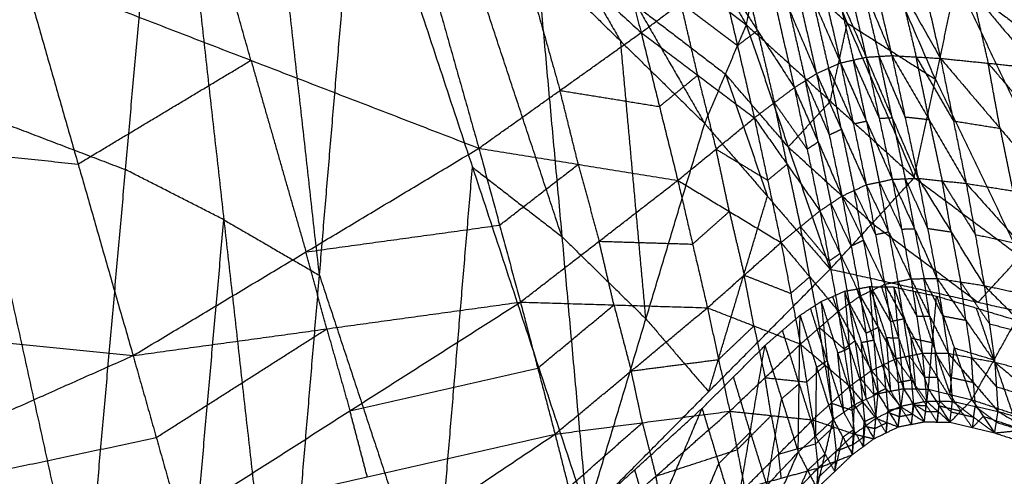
# Model space of a CAD drawing. Header units: millimetres. Extents: x -106 to 110, y -96 to 120.
# Tile 476 of 656: x 31.47 to 34.8, y -89.27 to -87.73. Entities that reach past the tile are written whole.
import ezdxf

# ---------------------------------------------------------------- set-up
doc = ezdxf.new("R2010")
doc.units = ezdxf.units.MM
doc.header["$MEASUREMENT"] = 0
doc.layers.add('Default', color=7, linetype='Continuous', true_color=0x000000)

msp = doc.modelspace()

# ---------------------------------------------------------------- linework, layer by layer
at = {"layer": 'Default'}
for points in [[(30.9108, -86.275, 10.8079), (31.2982, -88.0351, 10.9194), (31.6856, -89.7952, 11.0309)], [(33.2578, -86.6172, 13.5482), (33.4135, -87.1947, 13.614), (33.5692, -87.7722, 13.6797)], [(31.6856, -89.7952, 11.0309), (31.8242, -88.2358, 11.1183), (31.9629, -86.6765, 11.2057)], [(31.9629, -86.6765, 11.2057), (32.1568, -88.4053, 11.2928), (32.3507, -90.134, 11.3798)], [(34.7426, -86.7774, 10.4507), (34.9754, -87.3961, 10.8223), (35.2082, -88.0149, 11.1939)], [(32.4805, -88.5934, 11.4541), (32.3836, -87.7291, 11.4106), (32.2866, -86.8647, 11.3671)], [(33.4205, -86.8828, 10.7241), (33.6729, -87.3142, 11.123), (33.9253, -87.7456, 11.522)], [(32.6783, -86.9551, 13.5789), (32.8491, -87.5592, 13.6199), (33.0199, -88.1634, 13.661)], [(32.6783, -86.9551, 13.5789), (33.1238, -87.3636, 13.6293), (33.5692, -87.7722, 13.6797)], [(32.3507, -90.134, 11.3798), (32.4805, -88.5934, 11.4541), (32.6103, -87.0529, 11.5284)], [(32.6103, -87.0529, 11.5284), (32.9984, -88.2275, 11.7299), (33.3864, -89.402, 11.9315)], [(33.9253, -87.7456, 11.522), (33.9828, -87.4817, 11.1961), (34.0403, -87.2177, 10.8702)], [(34.0403, -87.2177, 10.8702), (34.2671, -87.7401, 11.3424), (34.4939, -88.2624, 11.8145)], [(32.2486, -87.8659, 13.6459), (32.1632, -87.5638, 13.6254), (32.0778, -87.2617, 13.6049)], [(33.3011, -88.4625, 11.9164), (33.107, -87.8752, 11.8156), (32.913, -87.2879, 11.7149)], [(33.3275, -87.2878, 11.2536), (33.5559, -87.6837, 11.7879), (33.7844, -88.0797, 12.3222)], [(33.3275, -87.2878, 11.2536), (33.6264, -87.5167, 11.3878), (33.9253, -87.7456, 11.522)], [(33.1238, -87.3636, 13.6293), (33.2092, -87.6657, 13.6498), (33.2946, -87.9678, 13.6703)], [(34.2183, -87.3769, 13.7208), (34.2746, -87.6161, 13.7168), (34.3309, -87.8553, 13.7129)], [(34.2183, -87.3769, 13.7208), (34.3181, -87.6133, 13.7124), (34.4178, -87.8498, 13.7041)], [(34.3042, -87.3689, 13.7162), (34.361, -87.6093, 13.7101), (34.4178, -87.8498, 13.7041)], [(34.3042, -87.3689, 13.7162), (34.4433, -87.614, 13.6976), (34.5825, -87.8592, 13.6791)], [(34.4703, -87.3696, 13.7032), (34.5264, -87.6144, 13.6911), (34.5825, -87.8592, 13.6791)], [(34.4703, -87.3696, 13.7032), (34.6876, -87.6309, 13.6658), (34.9049, -87.8921, 13.6283)], [(33.2716, -87.4053, 11.5775), (33.3858, -87.6033, 11.8446), (33.5, -87.8013, 12.1118)], [(34.1331, -87.3967, 13.7213), (34.1887, -87.6356, 13.718), (34.2442, -87.8746, 13.7147)], [(34.1331, -87.3967, 13.7213), (34.232, -87.626, 13.7171), (34.3309, -87.8553, 13.7129)], [(34.5653, -87.93, 11.4215), (34.4519, -87.6688, 11.1854), (34.3385, -87.4076, 10.9493)], [(34.7977, -87.3835, 13.6782), (34.8513, -87.6378, 13.6533), (34.9049, -87.8921, 13.6283)], [(34.7977, -87.3835, 13.6782), (35.1855, -87.6433, 13.6189), (35.5732, -87.9032, 13.5595)], [(34.0526, -87.4312, 13.7161), (34.1077, -87.6711, 13.7116), (34.1628, -87.911, 13.707)], [(34.0526, -87.4312, 13.7161), (34.1484, -87.6529, 13.7154), (34.2442, -87.8746, 13.7147)], [(33.9774, -87.4753, 13.7084), (34.0326, -87.7168, 13.7013), (34.0878, -87.9582, 13.6942)], [(33.9774, -87.4753, 13.7084), (34.0701, -87.6932, 13.7077), (34.1628, -87.911, 13.707)], [(34.2671, -87.7401, 11.3424), (34.1249, -87.6109, 11.2692), (33.9828, -87.4817, 11.1961)], [(33.2157, -87.5229, 11.9014), (33.3011, -88.4625, 11.9164), (33.3864, -89.402, 11.9315)], [(33.2157, -87.5229, 11.9014), (33.5, -87.8013, 12.1118), (33.7844, -88.0797, 12.3222)], [(33.963, -87.7649, 13.6949), (33.9354, -87.6442, 13.6984), (33.9078, -87.5235, 13.702)], [(28.9605, -88.5758, 13.6965), (30.2189, -88.0721, 13.6637), (31.4773, -87.5684, 13.6308)], [(31.4773, -87.5684, 13.6308), (31.6635, -88.2167, 13.6339), (31.8496, -88.865, 13.637)], [(31.4773, -87.5684, 13.6308), (32.2486, -87.8659, 13.6459), (33.0199, -88.1634, 13.661)], [(33.5692, -87.7722, 13.6797), (33.7037, -87.6719, 13.6876), (33.8381, -87.5716, 13.6956)], [(33.8381, -87.5716, 13.6956), (33.8952, -87.8161, 13.6828), (33.9523, -88.0605, 13.6701)], [(33.8381, -87.5716, 13.6956), (33.963, -87.7649, 13.6949), (34.0878, -87.9582, 13.6942)], [(34.3181, -87.6133, 13.7124), (34.3462, -87.7329, 13.7104), (34.3744, -87.8525, 13.7085)], [(34.4939, -88.2624, 11.8145), (34.5653, -87.93, 11.4215), (34.6368, -87.5975, 11.0284)], [(34.6368, -87.5975, 11.0284), (34.9225, -87.8062, 11.1112), (35.2082, -88.0149, 11.1939)], [(34.6368, -87.5975, 11.0284), (34.9236, -88.197, 11.4928), (35.2105, -88.7964, 11.9572)], [(34.232, -87.626, 13.7171), (34.2598, -87.7454, 13.7154), (34.2876, -87.8649, 13.7138)], [(34.4433, -87.614, 13.6976), (34.4718, -87.7342, 13.6946), (34.5002, -87.8545, 13.6916)], [(34.6876, -87.6309, 13.6658), (34.7157, -87.7533, 13.6597), (34.7437, -87.8756, 13.6537)], [(33.7037, -87.6719, 13.6876), (33.7994, -87.744, 13.6852), (33.8952, -87.8161, 13.6828)], [(33.7607, -87.9163, 13.6749), (33.7322, -87.7941, 13.6813), (33.7037, -87.6719, 13.6876)], [(34.1484, -87.6529, 13.7154), (34.176, -87.7728, 13.7131), (34.2035, -87.8928, 13.7108)], [(33.5559, -87.6837, 11.7879), (33.7054, -87.7982, 11.855), (33.8548, -87.9127, 11.9221)], [(34.0701, -87.6932, 13.7077), (34.0977, -87.8139, 13.7041), (34.1253, -87.9346, 13.7006)], [(33.7844, -88.0797, 12.3222), (33.8548, -87.9127, 11.9221), (33.9253, -87.7456, 11.522)], [(33.9253, -87.7456, 11.522), (34.0672, -88.1591, 12.1028), (34.209, -88.5725, 12.6837)], [(33.9253, -87.7456, 11.522), (34.2096, -88.004, 11.6683), (34.4939, -88.2624, 11.8145)], [(34.2096, -88.004, 11.6683), (34.2383, -87.872, 11.5053), (34.2671, -87.7401, 11.3424)], [(34.2671, -87.7401, 11.3424), (34.4162, -87.835, 11.3819), (34.5653, -87.93, 11.4215)], [(33.0199, -88.1634, 13.661), (33.2946, -87.9678, 13.6703), (33.5692, -87.7722, 13.6797)], [(33.5692, -87.7722, 13.6797), (33.6312, -88.0222, 13.6559), (33.6933, -88.2722, 13.6321)], [(33.5692, -87.7722, 13.6797), (33.7607, -87.9163, 13.6749), (33.9523, -88.0605, 13.6701)], [(33.8952, -87.8161, 13.6828), (33.9291, -87.7905, 13.6889), (33.963, -87.7649, 13.6949)], [(33.963, -87.7649, 13.6949), (33.9915, -87.8871, 13.6885), (34.02, -88.0093, 13.6821)], [(33.5854, -88.7408, 12.1268), (33.5427, -88.2711, 12.1193), (33.5, -87.8013, 12.1118)], [(31.6635, -88.2167, 13.6339), (31.956, -88.0413, 13.6399), (32.2486, -87.8659, 13.6459)], [(32.2486, -87.8659, 13.6459), (32.3417, -88.19, 13.6474), (32.4348, -88.5142, 13.649)], [(34.1628, -87.911, 13.707), (34.2035, -87.8928, 13.7108), (34.2442, -87.8746, 13.7147)], [(34.2442, -87.8746, 13.7147), (34.2876, -87.8649, 13.7138), (34.3309, -87.8553, 13.7129)], [(34.2442, -87.8746, 13.7147), (34.2877, -88.0809, 13.6833), (34.3312, -88.2872, 13.652)], [(34.2442, -87.8746, 13.7147), (34.3317, -88.0715, 13.6816), (34.4192, -88.2684, 13.6486)], [(34.2876, -87.8649, 13.7138), (34.3313, -87.9634, 13.6973), (34.3751, -88.0618, 13.6807)], [(34.3317, -88.0715, 13.6816), (34.3096, -87.9682, 13.6977), (34.2876, -87.8649, 13.7138)], [(34.3309, -87.8553, 13.7129), (34.3744, -87.8525, 13.7085), (34.4178, -87.8498, 13.7041)], [(34.3309, -87.8553, 13.7129), (34.3751, -88.0618, 13.6807), (34.4192, -88.2684, 13.6486)], [(34.3309, -87.8553, 13.7129), (34.4189, -88.0602, 13.674), (34.5068, -88.2651, 13.6351)], [(34.3744, -87.8525, 13.7085), (34.4183, -87.955, 13.689), (34.4623, -88.0574, 13.6696)], [(34.4189, -88.0602, 13.674), (34.3966, -87.9564, 13.6912), (34.3744, -87.8525, 13.7085)], [(34.4178, -87.8498, 13.7041), (34.4623, -88.0574, 13.6696), (34.5068, -88.2651, 13.6351)], [(34.4178, -87.8498, 13.7041), (34.5002, -87.8545, 13.6916), (34.5825, -87.8592, 13.6791)], [(34.4178, -87.8498, 13.7041), (34.5436, -88.0661, 13.6504), (34.6694, -88.2824, 13.5966)], [(34.5002, -87.8545, 13.6916), (34.5631, -87.9626, 13.6647), (34.626, -88.0708, 13.6379)], [(34.5436, -88.0661, 13.6504), (34.5219, -87.9603, 13.671), (34.5002, -87.8545, 13.6916)], [(34.5825, -87.8592, 13.6791), (34.626, -88.0708, 13.6379), (34.6694, -88.2824, 13.5966)], [(34.5825, -87.8592, 13.6791), (34.7437, -87.8756, 13.6537), (34.9049, -87.8921, 13.6283)], [(34.5825, -87.8592, 13.6791), (34.7839, -88.096, 13.5979), (34.9852, -88.3329, 13.5168)], [(34.7437, -87.8756, 13.6537), (34.8444, -87.9941, 13.6131), (34.9451, -88.1125, 13.5726)], [(34.7839, -88.096, 13.5979), (34.7638, -87.9858, 13.6258), (34.7437, -87.8756, 13.6537)], [(33.8548, -87.9127, 11.9221), (33.9258, -88.1194, 12.2125), (33.9967, -88.3261, 12.503)], [(34.0672, -88.1591, 12.1028), (33.961, -88.0359, 12.0125), (33.8548, -87.9127, 11.9221)], [(34.0878, -87.9582, 13.6942), (34.1253, -87.9346, 13.7006), (34.1628, -87.911, 13.707)], [(34.1628, -87.911, 13.707), (34.206, -88.1182, 13.6743), (34.2491, -88.3253, 13.6416)], [(34.1628, -87.911, 13.707), (34.247, -88.0991, 13.6795), (34.3312, -88.2872, 13.652)], [(34.2035, -87.8928, 13.7108), (34.2456, -87.9868, 13.6971), (34.2877, -88.0809, 13.6833)], [(34.247, -88.0991, 13.6795), (34.2253, -87.996, 13.6952), (34.2035, -87.8928, 13.7108)], [(33.6312, -88.0222, 13.6559), (33.696, -87.9693, 13.6654), (33.7607, -87.9163, 13.6749)], [(33.7607, -87.9163, 13.6749), (33.7917, -88.0413, 13.663), (33.8228, -88.1664, 13.6511)], [(34.1253, -87.9346, 13.7006), (34.1656, -88.0264, 13.6874), (34.206, -88.1182, 13.6743)], [(34.1685, -88.1417, 13.6679), (34.1469, -88.0382, 13.6842), (34.1253, -87.9346, 13.7006)], [(34.5653, -87.93, 11.4215), (34.7088, -88.2297, 11.6537), (34.8522, -88.5294, 11.8859)], [(33.2946, -87.9678, 13.6703), (33.4629, -87.995, 13.6631), (33.6312, -88.0222, 13.6559)], [(33.3566, -88.2178, 13.6466), (33.3256, -88.0928, 13.6584), (33.2946, -87.9678, 13.6703)], [(33.9523, -88.0605, 13.6701), (34.02, -88.0093, 13.6821), (34.0878, -87.9582, 13.6942)], [(34.0878, -87.9582, 13.6942), (34.1311, -88.1666, 13.6588), (34.1744, -88.3751, 13.6235)], [(34.0878, -87.9582, 13.6942), (34.1685, -88.1417, 13.6679), (34.2491, -88.3253, 13.6416)], [(34.02, -88.0093, 13.6821), (34.0756, -88.088, 13.6705), (34.1311, -88.1666, 13.6588)], [(34.0633, -88.2178, 13.6468), (34.0417, -88.1136, 13.6645), (34.02, -88.0093, 13.6821)], [(34.2096, -88.004, 11.6683), (34.1384, -88.0815, 11.8855), (34.0672, -88.1591, 12.1028)], [(31.2982, -88.0351, 10.9194), (31.5612, -88.1355, 11.0189), (31.8242, -88.2358, 11.1183)], [(30.2189, -88.0721, 13.6637), (30.9412, -88.1444, 13.6488), (31.6635, -88.2167, 13.6339)], [(33.3864, -89.402, 11.9315), (33.5854, -88.7408, 12.1268), (33.7844, -88.0797, 12.3222)], [(33.6933, -88.2722, 13.6321), (33.8228, -88.1664, 13.6511), (33.9523, -88.0605, 13.6701)], [(33.7844, -88.0797, 12.3222), (33.9967, -88.3261, 12.503), (34.209, -88.5725, 12.6837)], [(33.9523, -88.0605, 13.6701), (33.9974, -88.2715, 13.6285), (34.0426, -88.4825, 13.5869)], [(33.9523, -88.0605, 13.6701), (34.0633, -88.2178, 13.6468), (34.1744, -88.3751, 13.6235)], [(34.2877, -88.0809, 13.6833), (34.3097, -88.0762, 13.6825), (34.3317, -88.0715, 13.6816)], [(34.3317, -88.0715, 13.6816), (34.3535, -88.1746, 13.666), (34.3752, -88.2778, 13.6503)], [(34.3751, -88.0618, 13.6807), (34.397, -88.061, 13.6773), (34.4189, -88.0602, 13.674)], [(34.4189, -88.0602, 13.674), (34.441, -88.1635, 13.6579), (34.463, -88.2667, 13.6418)], [(34.4623, -88.0574, 13.6696), (34.503, -88.0618, 13.66), (34.5436, -88.0661, 13.6504)], [(34.5436, -88.0661, 13.6504), (34.5659, -88.1699, 13.6331), (34.5881, -88.2738, 13.6159)], [(34.626, -88.0708, 13.6379), (34.7049, -88.0834, 13.6179), (34.7839, -88.096, 13.5979)], [(34.206, -88.1182, 13.6743), (34.2265, -88.1086, 13.6769), (34.247, -88.0991, 13.6795)], [(34.247, -88.0991, 13.6795), (34.2686, -88.2027, 13.6631), (34.2902, -88.3063, 13.6468)], [(34.7839, -88.096, 13.5979), (34.8056, -88.2019, 13.5773), (34.8273, -88.3077, 13.5567)], [(34.1311, -88.1666, 13.6588), (34.1498, -88.1542, 13.6634), (34.1685, -88.1417, 13.6679)], [(34.1685, -88.1417, 13.6679), (34.1901, -88.246, 13.6502), (34.2118, -88.3502, 13.6325)], [(31.8496, -88.865, 13.637), (32.4348, -88.5142, 13.649), (33.0199, -88.1634, 13.661)], [(33.0199, -88.1634, 13.661), (33.0903, -88.4236, 13.6175), (33.1607, -88.6839, 13.5741)], [(33.0199, -88.1634, 13.661), (33.3566, -88.2178, 13.6466), (33.6933, -88.2722, 13.6321)], [(33.8228, -88.1664, 13.6511), (33.9101, -88.2189, 13.6398), (33.9974, -88.2715, 13.6285)], [(33.8679, -88.3773, 13.6095), (33.8453, -88.2719, 13.6303), (33.8228, -88.1664, 13.6511)], [(34.0672, -88.1591, 12.1028), (34.2093, -88.2883, 12.176), (34.3515, -88.4175, 12.2491)], [(32.1568, -88.4053, 11.2928), (31.9905, -88.3205, 11.2055), (31.8242, -88.2358, 11.1183)], [(32.8686, -89.768, 11.6556), (32.9335, -88.9977, 11.6928), (32.9984, -88.2275, 11.7299)], [(32.9984, -88.2275, 11.7299), (33.1497, -88.345, 11.8232), (33.3011, -88.4625, 11.9164)], [(33.0903, -88.4236, 13.6175), (33.2235, -88.3207, 13.6321), (33.3566, -88.2178, 13.6466)], [(33.3566, -88.2178, 13.6466), (33.3918, -88.3479, 13.6248), (33.427, -88.4781, 13.6031)], [(33.9974, -88.2715, 13.6285), (34.0304, -88.2446, 13.6376), (34.0633, -88.2178, 13.6468)], [(34.0633, -88.2178, 13.6468), (34.0859, -88.3233, 13.626), (34.1085, -88.4288, 13.6052)], [(33.1607, -88.6839, 13.5741), (33.427, -88.4781, 13.6031), (33.6933, -88.2722, 13.6321)], [(33.6933, -88.2722, 13.6321), (33.7434, -88.4877, 13.5779), (33.7936, -88.7032, 13.5237)], [(33.6933, -88.2722, 13.6321), (33.8679, -88.3773, 13.6095), (34.0426, -88.4825, 13.5869)], [(34.209, -88.5725, 12.6837), (34.3515, -88.4175, 12.2491), (34.4939, -88.2624, 11.8145)], [(34.3312, -88.2872, 13.652), (34.3752, -88.2778, 13.6503), (34.4192, -88.2684, 13.6486)], [(34.3752, -88.2778, 13.6503), (34.4131, -88.3573, 13.6222), (34.4509, -88.4368, 13.5942)], [(34.4069, -88.4462, 13.5959), (34.3911, -88.362, 13.6231), (34.3752, -88.2778, 13.6503)], [(34.4192, -88.2684, 13.6486), (34.463, -88.2667, 13.6418), (34.5068, -88.2651, 13.6351)], [(34.4192, -88.2684, 13.6486), (34.4509, -88.4368, 13.5942), (34.4826, -88.6052, 13.5399)], [(34.4192, -88.2684, 13.6486), (34.4949, -88.4361, 13.5851), (34.5705, -88.6038, 13.5216)], [(34.463, -88.2667, 13.6418), (34.5009, -88.3506, 13.6101), (34.5387, -88.4345, 13.5783)], [(34.4949, -88.4361, 13.5851), (34.479, -88.3514, 13.6134), (34.463, -88.2667, 13.6418)], [(34.4939, -88.2624, 11.8145), (34.8522, -88.5294, 11.8859), (35.2105, -88.7964, 11.9572)], [(34.5068, -88.2651, 13.6351), (34.5387, -88.4345, 13.5783), (34.5705, -88.6038, 13.5216)], [(34.5068, -88.2651, 13.6351), (34.5881, -88.2738, 13.6159), (34.6694, -88.2824, 13.5966)], [(34.5068, -88.2651, 13.6351), (34.6187, -88.4465, 13.5522), (34.7305, -88.628, 13.4692)], [(34.5881, -88.2738, 13.6159), (34.644, -88.3645, 13.5744), (34.7, -88.4552, 13.5329)], [(34.6187, -88.4465, 13.5522), (34.6034, -88.3601, 13.584), (34.5881, -88.2738, 13.6159)], [(34.2491, -88.3253, 13.6416), (34.2902, -88.3063, 13.6468), (34.3312, -88.2872, 13.652)], [(34.2902, -88.3063, 13.6468), (34.3263, -88.3809, 13.6226), (34.3624, -88.4555, 13.5984)], [(34.3214, -88.4745, 13.5932), (34.3058, -88.3904, 13.62), (34.2902, -88.3063, 13.6468)], [(34.3312, -88.2872, 13.652), (34.3624, -88.4555, 13.5984), (34.3937, -88.6237, 13.5449)], [(34.3312, -88.2872, 13.652), (34.4069, -88.4462, 13.5959), (34.4826, -88.6052, 13.5399)], [(34.6694, -88.2824, 13.5966), (34.7, -88.4552, 13.5329), (34.7305, -88.628, 13.4692)], [(34.6694, -88.2824, 13.5966), (34.8273, -88.3077, 13.5567), (34.9852, -88.3329, 13.5168)], [(34.6694, -88.2824, 13.5966), (34.8541, -88.4881, 13.4779), (35.0387, -88.6938, 13.3591)], [(33.7977, -88.9873, 12.3076), (33.8972, -88.6567, 12.4053), (33.9967, -88.3261, 12.503)], [(34.1744, -88.3751, 13.6235), (34.2118, -88.3502, 13.6325), (34.2491, -88.3253, 13.6416)], [(34.2491, -88.3253, 13.6416), (34.2801, -88.4942, 13.5868), (34.3111, -88.6631, 13.532)], [(34.2491, -88.3253, 13.6416), (34.3214, -88.4745, 13.5932), (34.3937, -88.6237, 13.5449)], [(33.7434, -88.4877, 13.5779), (33.8057, -88.4325, 13.5937), (33.8679, -88.3773, 13.6095)], [(33.8679, -88.3773, 13.6095), (33.893, -88.4851, 13.5824), (33.9181, -88.5928, 13.5553)], [(34.0426, -88.4825, 13.5869), (34.1085, -88.4288, 13.6052), (34.1744, -88.3751, 13.6235)], [(34.1744, -88.3751, 13.6235), (34.2056, -88.545, 13.5661), (34.2368, -88.7149, 13.5087)], [(34.1744, -88.3751, 13.6235), (34.2428, -88.5191, 13.5777), (34.3111, -88.6631, 13.532)], [(34.2118, -88.3502, 13.6325), (34.2459, -88.4222, 13.6097), (34.2801, -88.4942, 13.5868)], [(34.2428, -88.5191, 13.5777), (34.2273, -88.4346, 13.6051), (34.2118, -88.3502, 13.6325)], [(32.0182, -89.9646, 11.2053), (32.0875, -89.1849, 11.249), (32.1568, -88.4053, 11.2928)], [(32.1568, -88.4053, 11.2928), (32.3187, -88.4993, 11.3734), (32.4805, -88.5934, 11.4541)], [(32.4348, -88.5142, 13.649), (32.7625, -88.4689, 13.6333), (33.0903, -88.4236, 13.6175)], [(34.1085, -88.4288, 13.6052), (34.1571, -88.4869, 13.5856), (34.2056, -88.545, 13.5661)], [(34.1397, -88.5987, 13.5478), (34.1241, -88.5137, 13.5765), (34.1085, -88.4288, 13.6052)], [(34.3515, -88.4175, 12.2491), (34.5306, -88.551, 12.2848), (34.7098, -88.6845, 12.3204)], [(34.3624, -88.4555, 13.5984), (34.3847, -88.4508, 13.5972), (34.4069, -88.4462, 13.5959)], [(34.4069, -88.4462, 13.5959), (34.4225, -88.5303, 13.5692), (34.4381, -88.6144, 13.5424)], [(34.4509, -88.4368, 13.5942), (34.4729, -88.4364, 13.5896), (34.4949, -88.4361, 13.5851)], [(34.4949, -88.4361, 13.5851), (34.5107, -88.5203, 13.5579), (34.5265, -88.6045, 13.5307)], [(34.5387, -88.4345, 13.5783), (34.5787, -88.4405, 13.5652), (34.6187, -88.4465, 13.5522)], [(34.6187, -88.4465, 13.5522), (34.6346, -88.5312, 13.5238), (34.6505, -88.6159, 13.4954)], [(33.3011, -88.4625, 11.9164), (33.4432, -88.6017, 12.0216), (33.5854, -88.7408, 12.1268)], [(33.427, -88.4781, 13.6031), (33.5852, -88.4829, 13.5905), (33.7434, -88.4877, 13.5779)], [(33.4771, -88.6935, 13.5489), (33.4521, -88.5858, 13.576), (33.427, -88.4781, 13.6031)], [(34.2801, -88.4942, 13.5868), (34.3007, -88.4843, 13.59), (34.3214, -88.4745, 13.5932)], [(34.3214, -88.4745, 13.5932), (34.3369, -88.5589, 13.5659), (34.3524, -88.6434, 13.5385)], [(34.7, -88.4552, 13.5329), (34.777, -88.4717, 13.5054), (34.8541, -88.4881, 13.4779)], [(33.7936, -88.7032, 13.5237), (33.9181, -88.5928, 13.5553), (34.0426, -88.4825, 13.5869)], [(34.0426, -88.4825, 13.5869), (34.0755, -88.6543, 13.5232), (34.1085, -88.8261, 13.4595)], [(34.0426, -88.4825, 13.5869), (34.1397, -88.5987, 13.5478), (34.2368, -88.7149, 13.5087)], [(32.5052, -88.7744, 13.6056), (32.47, -88.6443, 13.6273), (32.4348, -88.5142, 13.649)], [(34.2056, -88.545, 13.5661), (34.2242, -88.532, 13.5719), (34.2428, -88.5191, 13.5777)], [(34.2428, -88.5191, 13.5777), (34.2583, -88.604, 13.5491), (34.2739, -88.689, 13.5204)], [(34.7098, -88.6845, 12.3204), (34.781, -88.6069, 12.1032), (34.8522, -88.5294, 11.8859)], [(28.9605, -88.5758, 13.6965), (30.405, -88.7204, 13.6668), (31.8496, -88.865, 13.637)], [(33.3864, -89.402, 11.9315), (33.7977, -88.9873, 12.3076), (34.209, -88.5725, 12.6837)], [(34.209, -88.5725, 12.6837), (34.7098, -88.6845, 12.3204), (35.2105, -88.7964, 11.9572)], [(32.4805, -88.5934, 11.4541), (32.6746, -89.1807, 11.5548), (32.8686, -89.768, 11.6556)], [(33.9181, -88.5928, 13.5553), (33.9968, -88.6235, 13.5392), (34.0755, -88.6543, 13.5232)], [(33.951, -88.7646, 13.4916), (33.9345, -88.6787, 13.5235), (33.9181, -88.5928, 13.5553)], [(34.0755, -88.6543, 13.5232), (34.1076, -88.6265, 13.5355), (34.1397, -88.5987, 13.5478)], [(34.1397, -88.5987, 13.5478), (34.1562, -88.6846, 13.516), (34.1726, -88.7705, 13.4841)], [(34.3937, -88.6237, 13.5449), (34.4381, -88.6144, 13.5424), (34.4826, -88.6052, 13.5399)], [(34.4826, -88.6052, 13.5399), (34.5265, -88.6045, 13.5307), (34.5705, -88.6038, 13.5216)], [(34.4826, -88.6052, 13.5399), (34.5018, -88.7311, 13.47), (34.521, -88.8571, 13.4002)], [(34.4826, -88.6052, 13.5399), (34.5457, -88.7312, 13.4586), (34.6089, -88.8572, 13.3773)], [(34.5265, -88.6045, 13.5307), (34.5581, -88.6675, 13.4901), (34.5897, -88.7305, 13.4494)], [(34.5457, -88.7312, 13.4586), (34.5361, -88.6679, 13.4946), (34.5265, -88.6045, 13.5307)], [(34.5705, -88.6038, 13.5216), (34.5897, -88.7305, 13.4494), (34.6089, -88.8572, 13.3773)], [(34.5705, -88.6038, 13.5216), (34.6505, -88.6159, 13.4954), (34.7305, -88.628, 13.4692)], [(34.5705, -88.6038, 13.5216), (34.6683, -88.7454, 13.4166), (34.766, -88.887, 13.3117)], [(34.2577, -88.6473, 12.5643), (34.2999, -88.6395, 12.5567), (34.3421, -88.6316, 12.549)], [(34.3566, -88.8125, 12.6739), (34.3282, -88.726, 12.6153), (34.2999, -88.6395, 12.5567)], [(34.3111, -88.6631, 13.532), (34.3524, -88.6434, 13.5385), (34.3937, -88.6237, 13.5449)], [(34.3421, -88.6316, 12.549), (34.3566, -88.8125, 12.6739), (34.3712, -88.9934, 12.7987)], [(34.3421, -88.6316, 12.549), (34.3832, -88.6321, 12.5309), (34.4243, -88.6326, 12.5127)], [(34.3421, -88.6316, 12.549), (34.3997, -88.8042, 12.6676), (34.4573, -88.9768, 12.7862)], [(34.3524, -88.6434, 13.5385), (34.3825, -88.6964, 13.5072), (34.4127, -88.7495, 13.4759)], [(34.3714, -88.7692, 13.4695), (34.3619, -88.7063, 13.504), (34.3524, -88.6434, 13.5385)], [(34.4408, -88.8047, 12.6495), (34.412, -88.7184, 12.5902), (34.3832, -88.6321, 12.5309)], [(34.3937, -88.6237, 13.5449), (34.4127, -88.7495, 13.4759), (34.4317, -88.8753, 13.4069)], [(34.3937, -88.6237, 13.5449), (34.4573, -88.7404, 13.4726), (34.521, -88.8571, 13.4002)], [(34.4243, -88.6326, 12.5127), (34.4408, -88.8047, 12.6495), (34.4573, -88.9768, 12.7862)], [(34.4243, -88.6326, 12.5127), (34.4828, -88.8056, 12.6324), (34.5414, -88.9787, 12.7521)], [(34.4243, -88.6326, 12.5127), (34.4968, -88.6481, 12.4612), (34.5692, -88.6636, 12.4097)], [(34.4381, -88.6144, 13.5424), (34.47, -88.6728, 13.5062), (34.5018, -88.7311, 13.47)], [(34.4573, -88.7404, 13.4726), (34.4477, -88.6774, 13.5075), (34.4381, -88.6144, 13.5424)], [(34.6505, -88.6159, 13.4954), (34.6994, -88.6867, 13.4429), (34.7483, -88.7575, 13.3905)], [(34.6683, -88.7454, 13.4166), (34.6594, -88.6807, 13.456), (34.6505, -88.6159, 13.4954)], [(34.7305, -88.628, 13.4692), (34.7483, -88.7575, 13.3905), (34.766, -88.887, 13.3117)], [(34.7305, -88.628, 13.4692), (34.8846, -88.6609, 13.4142), (35.0387, -88.6938, 13.3591)], [(34.7305, -88.628, 13.4692), (34.8984, -88.7966, 13.3207), (35.0663, -88.9652, 13.1721)], [(34.1784, -88.682, 12.5521), (34.218, -88.6647, 12.5582), (34.2577, -88.6473, 12.5643)], [(34.2742, -88.8393, 12.6736), (34.2461, -88.752, 12.6159), (34.218, -88.6647, 12.5582)], [(34.2368, -88.7149, 13.5087), (34.2739, -88.689, 13.5204), (34.3111, -88.6631, 13.532)], [(34.2577, -88.6473, 12.5643), (34.2742, -88.8393, 12.6736), (34.2908, -89.0312, 12.783)], [(34.2577, -88.6473, 12.5643), (34.3144, -88.8203, 12.6815), (34.3712, -88.9934, 12.7987)], [(34.3111, -88.6631, 13.532), (34.33, -88.7892, 13.462), (34.349, -88.9154, 13.392)], [(34.3111, -88.6631, 13.532), (34.3714, -88.7692, 13.4695), (34.4317, -88.8753, 13.4069)], [(34.5553, -88.8211, 12.5809), (34.526, -88.7346, 12.5211), (34.4968, -88.6481, 12.4612)], [(34.5414, -88.9787, 12.7521), (34.5553, -88.8211, 12.5809), (34.5692, -88.6636, 12.4097)], [(34.5692, -88.6636, 12.4097), (34.629, -88.839, 12.5314), (34.6887, -89.0143, 12.653)], [(34.5692, -88.6636, 12.4097), (34.7041, -88.7042, 12.2981), (34.8389, -88.7449, 12.1864)], [(31.8496, -88.865, 13.637), (32.5052, -88.7744, 13.6056), (33.1607, -88.6839, 13.5741)], [(32.0068, -89.4198, 13.4893), (32.5837, -89.0519, 13.5317), (33.1607, -88.6839, 13.5741)], [(33.1607, -88.6839, 13.5741), (33.2192, -88.9074, 13.4972), (33.2778, -89.1308, 13.4202)], [(33.1607, -88.6839, 13.5741), (33.4771, -88.6935, 13.5489), (33.7936, -88.7032, 13.5237)], [(33.2192, -88.9074, 13.4972), (33.3482, -88.8004, 13.523), (33.4771, -88.6935, 13.5489)], [(33.2778, -89.1308, 13.4202), (33.5357, -88.917, 13.472), (33.7936, -88.7032, 13.5237)], [(33.4771, -88.6935, 13.5489), (33.5064, -88.8053, 13.5105), (33.5357, -88.917, 13.472)], [(33.7936, -88.7032, 13.5237), (33.8313, -88.8783, 13.4468), (33.8691, -89.0533, 13.3699)], [(33.7936, -88.7032, 13.5237), (33.951, -88.7646, 13.4916), (34.1085, -88.8261, 13.4595)], [(34.1072, -88.7286, 12.5208), (34.1428, -88.7053, 12.5365), (34.1784, -88.682, 12.5521)], [(34.1988, -88.882, 12.6504), (34.1708, -88.7937, 12.5934), (34.1428, -88.7053, 12.5365)], [(34.1784, -88.682, 12.5521), (34.1988, -88.882, 12.6504), (34.2193, -89.0819, 12.7486)], [(34.1784, -88.682, 12.5521), (34.2346, -88.8566, 12.6676), (34.2908, -89.0312, 12.783)], [(34.2739, -88.689, 13.5204), (34.302, -88.7391, 13.4912), (34.33, -88.7892, 13.462)], [(34.2929, -88.8152, 13.4504), (34.2834, -88.7521, 13.4854), (34.2739, -88.689, 13.5204)], [(34.7638, -88.8796, 12.4197), (34.7339, -88.7919, 12.3589), (34.7041, -88.7042, 12.2981)], [(33.5854, -88.7408, 12.1268), (33.6916, -88.864, 12.2172), (33.7977, -88.9873, 12.3076)], [(33.9883, -88.8308, 12.436), (34.0478, -88.7797, 12.4784), (34.1072, -88.7286, 12.5208)], [(34.1009, -89.1918, 12.6623), (34.104, -88.9602, 12.5916), (34.1072, -88.7286, 12.5208)], [(34.1072, -88.7286, 12.5208), (34.1633, -88.9053, 12.6347), (34.2193, -89.0819, 12.7486)], [(34.1085, -88.8261, 13.4595), (34.1726, -88.7705, 13.4841), (34.2368, -88.7149, 13.5087)], [(34.2368, -88.7149, 13.5087), (34.256, -88.8418, 13.4364), (34.2752, -88.9687, 13.3641)], [(34.2368, -88.7149, 13.5087), (34.2929, -88.8152, 13.4504), (34.349, -88.9154, 13.392)], [(34.4127, -88.7495, 13.4759), (34.435, -88.7449, 13.4742), (34.4573, -88.7404, 13.4726)], [(34.4573, -88.7404, 13.4726), (34.4669, -88.8033, 13.4381), (34.4764, -88.8662, 13.4036)], [(34.5018, -88.7311, 13.47), (34.5238, -88.7312, 13.4643), (34.5457, -88.7312, 13.4586)], [(34.5457, -88.7312, 13.4586), (34.5554, -88.7942, 13.4237), (34.565, -88.8572, 13.3888)], [(34.5897, -88.7305, 13.4494), (34.629, -88.738, 13.433), (34.6683, -88.7454, 13.4166)], [(34.6683, -88.7454, 13.4166), (34.6779, -88.8087, 13.3806), (34.6875, -88.8721, 13.3445)], [(34.6887, -89.0143, 12.653), (34.7638, -88.8796, 12.4197), (34.8389, -88.7449, 12.1864)], [(31.9282, -89.1424, 13.5632), (32.2167, -88.9584, 13.5844), (32.5052, -88.7744, 13.6056)], [(32.5052, -88.7744, 13.6056), (32.5444, -88.9132, 13.5687), (32.5837, -89.0519, 13.5317)], [(33.8313, -88.8783, 13.4468), (33.8912, -88.8214, 13.4692), (33.951, -88.7646, 13.4916)], [(33.951, -88.7646, 13.4916), (33.9699, -88.8522, 13.4531), (33.9888, -88.9397, 13.4147)], [(34.104, -88.9602, 12.5916), (34.0759, -88.8699, 12.535), (34.0478, -88.7797, 12.4784)], [(34.1726, -88.7705, 13.4841), (34.2143, -88.8061, 13.4603), (34.256, -88.8418, 13.4364)], [(34.1918, -88.8974, 13.4118), (34.1822, -88.8339, 13.4479), (34.1726, -88.7705, 13.4841)], [(34.33, -88.7892, 13.462), (34.3507, -88.7792, 13.4657), (34.3714, -88.7692, 13.4695)], [(34.3714, -88.7692, 13.4695), (34.3809, -88.8323, 13.4345), (34.3904, -88.8954, 13.3995)], [(34.7483, -88.7575, 13.3905), (34.8233, -88.7771, 13.3556), (34.8984, -88.7966, 13.3207)], [(34.3144, -88.8203, 12.6815), (34.3355, -88.8164, 12.6777), (34.3566, -88.8125, 12.6739)], [(34.3566, -88.8125, 12.6739), (34.3854, -88.8988, 12.7332), (34.4142, -88.9851, 12.7925)], [(34.3997, -88.8042, 12.6676), (34.4202, -88.8044, 12.6586), (34.4408, -88.8047, 12.6495)], [(34.4142, -88.9851, 12.7925), (34.407, -88.8946, 12.73), (34.3997, -88.8042, 12.6676)], [(34.4408, -88.8047, 12.6495), (34.4701, -88.8912, 12.7093), (34.4993, -88.9777, 12.7692)], [(34.4828, -88.8056, 12.6324), (34.5191, -88.8134, 12.6067), (34.5553, -88.8211, 12.5809)], [(34.4993, -88.9777, 12.7692), (34.4911, -88.8917, 12.7008), (34.4828, -88.8056, 12.6324)], [(33.7755, -89.0437, 12.2439), (33.8819, -88.9372, 12.34), (33.9883, -88.8308, 12.436)], [(33.8691, -89.0533, 13.3699), (33.9888, -88.9397, 13.4147), (34.1085, -88.8261, 13.4595)], [(33.8886, -89.4169, 12.4788), (33.9385, -89.1238, 12.4574), (33.9883, -88.8308, 12.436)], [(33.9883, -88.8308, 12.436), (34.0446, -89.0113, 12.5492), (34.1009, -89.1918, 12.6623)], [(34.1085, -88.8261, 13.4595), (34.1293, -88.9542, 13.3812), (34.15, -89.0823, 13.303)], [(34.1085, -88.8261, 13.4595), (34.1918, -88.8974, 13.4118), (34.2752, -88.9687, 13.3641)], [(34.2346, -88.8566, 12.6676), (34.2544, -88.8479, 12.6706), (34.2742, -88.8393, 12.6736)], [(34.256, -88.8418, 13.4364), (34.2744, -88.8285, 13.4434), (34.2929, -88.8152, 13.4504)], [(34.2742, -88.8393, 12.6736), (34.3026, -88.9258, 12.7322), (34.331, -89.0123, 12.7908)], [(34.2929, -88.8152, 13.4504), (34.3025, -88.8786, 13.4142), (34.3121, -88.942, 13.3781)], [(34.331, -89.0123, 12.7908), (34.3227, -88.9163, 12.7362), (34.3144, -88.8203, 12.6815)], [(34.5553, -88.8211, 12.5809), (34.5852, -88.9088, 12.6417), (34.615, -88.9965, 12.7026)], [(34.615, -88.9965, 12.7026), (34.622, -88.9177, 12.617), (34.629, -88.839, 12.5314)], [(34.629, -88.839, 12.5314), (34.6964, -88.8593, 12.4755), (34.7638, -88.8796, 12.4197)], [(29.3346, -89.9848, 13.6161), (30.5921, -89.4249, 13.6266), (31.8496, -88.865, 13.637)], [(31.8496, -88.865, 13.637), (31.9282, -89.1424, 13.5632), (32.0068, -89.4198, 13.4893)], [(33.5357, -88.917, 13.472), (33.6835, -88.8976, 13.4594), (33.8313, -88.8783, 13.4468)], [(34.2551, -89.0566, 12.7658), (34.2448, -88.9566, 12.7167), (34.2346, -88.8566, 12.6676)], [(34.349, -88.9154, 13.392), (34.3904, -88.8954, 13.3995), (34.4317, -88.8753, 13.4069)], [(34.4317, -88.8753, 13.4069), (34.4764, -88.8662, 13.4036), (34.521, -88.8571, 13.4002)], [(34.4317, -88.8753, 13.4069), (34.439, -88.9559, 13.3293), (34.4464, -89.0366, 13.2517)], [(34.4317, -88.8753, 13.4069), (34.4836, -88.947, 13.3251), (34.5355, -89.0187, 13.2434)], [(34.4764, -88.8662, 13.4036), (34.5023, -88.902, 13.3627), (34.5283, -88.9379, 13.3218)], [(34.4836, -88.947, 13.3251), (34.48, -88.9066, 13.3643), (34.4764, -88.8662, 13.4036)], [(34.521, -88.8571, 13.4002), (34.5283, -88.9379, 13.3218), (34.5355, -89.0187, 13.2434)], [(34.521, -88.8571, 13.4002), (34.565, -88.8572, 13.3888), (34.6089, -88.8572, 13.3773)], [(34.521, -88.8571, 13.4002), (34.572, -88.9385, 13.3083), (34.6229, -89.0199, 13.2165)], [(34.565, -88.8572, 13.3888), (34.5904, -88.8979, 13.3428), (34.6159, -88.9386, 13.2969)], [(34.572, -88.9385, 13.3083), (34.5685, -88.8978, 13.3485), (34.565, -88.8572, 13.3888)], [(34.6089, -88.8572, 13.3773), (34.6159, -88.9386, 13.2969), (34.6229, -89.0199, 13.2165)], [(34.6089, -88.8572, 13.3773), (34.6875, -88.8721, 13.3445), (34.766, -88.887, 13.3117)], [(34.6089, -88.8572, 13.3773), (34.693, -88.9554, 13.2581), (34.7771, -89.0536, 13.1389)], [(34.6875, -88.8721, 13.3445), (34.7295, -88.9212, 13.2849), (34.7716, -88.9703, 13.2253)], [(34.693, -88.9554, 13.2581), (34.6903, -88.9138, 13.3013), (34.6875, -88.8721, 13.3445)], [(34.7638, -88.8796, 12.4197), (34.7951, -88.9701, 12.4825), (34.8264, -89.0605, 12.5453)], [(32.5837, -89.0519, 13.5317), (32.9015, -88.9796, 13.5144), (33.2192, -88.9074, 13.4972)], [(34.1293, -88.9542, 13.3812), (34.1605, -88.9258, 13.3965), (34.1918, -88.8974, 13.4118)], [(34.1601, -89.1369, 12.7055), (34.1617, -89.0211, 12.6701), (34.1633, -88.9053, 12.6347)], [(34.1633, -88.9053, 12.6347), (34.1811, -88.8936, 12.6425), (34.1988, -88.882, 12.6504)], [(34.1918, -88.8974, 13.4118), (34.2022, -88.9614, 13.3727), (34.2126, -89.0255, 13.3335)], [(34.1988, -88.882, 12.6504), (34.227, -88.9693, 12.7081), (34.2551, -89.0566, 12.7658)], [(34.3904, -88.8954, 13.3995), (34.4147, -88.9256, 13.3644), (34.439, -88.9559, 13.3293)], [(34.3977, -88.976, 13.3218), (34.394, -88.9357, 13.3607), (34.3904, -88.8954, 13.3995)], [(34.766, -88.887, 13.3117), (34.7716, -88.9703, 13.2253), (34.7771, -89.0536, 13.1389)], [(34.766, -88.887, 13.3117), (34.9161, -88.9261, 13.2419), (35.0663, -88.9652, 13.1721)], [(34.766, -88.887, 13.3117), (34.9178, -89.014, 13.1422), (35.0697, -89.1409, 12.9728)], [(33.5734, -89.0921, 13.3951), (33.5546, -89.0045, 13.4335), (33.5357, -88.917, 13.472)], [(33.9385, -89.1238, 12.4574), (33.9102, -89.0305, 12.3987), (33.8819, -88.9372, 12.34)], [(33.9888, -88.9397, 13.4147), (34.059, -88.947, 13.3979), (34.1293, -88.9542, 13.3812)], [(34.0096, -89.0678, 13.3364), (33.9992, -89.0038, 13.3756), (33.9888, -88.9397, 13.4147)], [(34.2752, -88.9687, 13.3641), (34.3121, -88.942, 13.3781), (34.349, -88.9154, 13.392)], [(34.3121, -88.942, 13.3781), (34.3342, -88.9691, 13.3459), (34.3564, -88.9962, 13.3137)], [(34.3195, -89.0228, 13.2997), (34.3158, -88.9824, 13.3389), (34.3121, -88.942, 13.3781)], [(34.349, -88.9154, 13.392), (34.3564, -88.9962, 13.3137), (34.3638, -89.077, 13.2354)], [(34.349, -88.9154, 13.392), (34.3977, -88.976, 13.3218), (34.4464, -89.0366, 13.2517)], [(34.5283, -88.9379, 13.3218), (34.5501, -88.9382, 13.315), (34.572, -88.9385, 13.3083)], [(34.572, -88.9385, 13.3083), (34.5756, -88.9789, 13.2691), (34.5792, -89.0193, 13.2299)], [(34.6159, -88.9386, 13.2969), (34.6545, -88.947, 13.2775), (34.693, -88.9554, 13.2581)], [(34.0446, -89.0113, 12.5492), (34.0743, -88.9857, 12.5704), (34.104, -88.9602, 12.5916)], [(34.104, -88.9602, 12.5916), (34.1321, -89.0485, 12.6485), (34.1601, -89.1369, 12.7055)], [(34.15, -89.0823, 13.303), (34.2126, -89.0255, 13.3335), (34.2752, -88.9687, 13.3641)], [(34.2752, -88.9687, 13.3641), (34.2829, -89.0497, 13.284), (34.2905, -89.1307, 13.2039)], [(34.2752, -88.9687, 13.3641), (34.3195, -89.0228, 13.2997), (34.3638, -89.077, 13.2354)], [(34.3564, -88.9962, 13.3137), (34.377, -88.9861, 13.3178), (34.3977, -88.976, 13.3218)], [(34.3712, -88.9934, 12.7987), (34.4142, -88.9851, 12.7925), (34.4573, -88.9768, 12.7862)], [(34.3977, -88.976, 13.3218), (34.4014, -89.0164, 13.2827), (34.4051, -89.0568, 13.2435)], [(34.439, -88.9559, 13.3293), (34.4613, -88.9515, 13.3272), (34.4836, -88.947, 13.3251)], [(34.4393, -89.1063, 13.092), (34.4483, -89.0416, 12.9391), (34.4573, -88.9768, 12.7862)], [(34.4573, -88.9768, 12.7862), (34.4926, -89.0328, 12.9342), (34.5278, -89.0889, 13.0822)], [(34.4573, -88.9768, 12.7862), (34.4993, -88.9777, 12.7692), (34.5414, -88.9787, 12.7521)], [(34.4836, -88.947, 13.3251), (34.4873, -88.9873, 13.2863), (34.4909, -89.0276, 13.2475)], [(34.5346, -89.0338, 12.9172), (34.517, -89.0057, 12.8432), (34.4993, -88.9777, 12.7692)], [(34.5278, -89.0889, 13.0822), (34.5346, -89.0338, 12.9172), (34.5414, -88.9787, 12.7521)], [(34.5414, -88.9787, 12.7521), (34.5778, -89.0347, 12.9021), (34.6143, -89.0907, 13.0521)], [(34.5414, -88.9787, 12.7521), (34.615, -88.9965, 12.7026), (34.6887, -89.0143, 12.653)], [(34.693, -88.9554, 13.2581), (34.6965, -88.9961, 13.2179), (34.7, -89.0368, 13.1777)], [(34.7716, -88.9703, 13.2253), (34.8447, -88.9921, 13.1838), (34.9178, -89.014, 13.1422)], [(33.9947, -89.3043, 12.5706), (34.0197, -89.1578, 12.5599), (34.0446, -89.0113, 12.5492)], [(34.2908, -89.0312, 12.783), (34.331, -89.0123, 12.7908), (34.3712, -88.9934, 12.7987)], [(34.3642, -89.0699, 12.9369), (34.3476, -89.0411, 12.8639), (34.331, -89.0123, 12.7908)], [(34.3573, -89.1464, 13.0751), (34.3642, -89.0699, 12.9369), (34.3712, -88.9934, 12.7987)], [(34.3712, -88.9934, 12.7987), (34.4052, -89.0498, 12.9454), (34.4393, -89.1063, 13.092)], [(34.4483, -89.0416, 12.9391), (34.4313, -89.0133, 12.8658), (34.4142, -88.9851, 12.7925)], [(34.6515, -89.0525, 12.8526), (34.6333, -89.0245, 12.7776), (34.615, -88.9965, 12.7026)], [(33.32, -89.4585, 11.884), (33.5478, -89.2511, 12.0639), (33.7755, -89.0437, 12.2439)], [(33.4339, -89.8526, 12.1423), (33.6047, -89.4482, 12.1931), (33.7755, -89.0437, 12.2439)], [(33.7755, -89.0437, 12.2439), (33.8321, -89.2303, 12.3614), (33.8886, -89.4169, 12.4788)], [(34.2126, -89.0255, 13.3335), (34.2477, -89.0376, 13.3088), (34.2829, -89.0497, 13.284)], [(34.2203, -89.1065, 13.2534), (34.2164, -89.066, 13.2935), (34.2126, -89.0255, 13.3335)], [(34.2193, -89.0819, 12.7486), (34.2551, -89.0566, 12.7658), (34.2908, -89.0312, 12.783)], [(34.2829, -89.0497, 13.284), (34.3012, -89.0363, 13.2919), (34.3195, -89.0228, 13.2997)], [(34.2846, -89.1999, 13.0413), (34.2877, -89.1156, 12.9121), (34.2908, -89.0312, 12.783)], [(34.2908, -89.0312, 12.783), (34.324, -89.0888, 12.929), (34.3573, -89.1464, 13.0751)], [(34.3195, -89.0228, 13.2997), (34.3233, -89.0633, 13.2597), (34.3272, -89.1039, 13.2196)], [(34.3638, -89.077, 13.2354), (34.4051, -89.0568, 13.2435), (34.4464, -89.0366, 13.2517)], [(34.4052, -89.0498, 12.9454), (34.4268, -89.0457, 12.9422), (34.4483, -89.0416, 12.9391)], [(34.4393, -89.1063, 13.092), (34.4428, -89.0714, 13.1719), (34.4464, -89.0366, 13.2517)], [(34.4464, -89.0366, 13.2517), (34.4909, -89.0276, 13.2475), (34.5355, -89.0187, 13.2434)], [(34.4464, -89.0366, 13.2517), (34.4871, -89.0627, 13.167), (34.5278, -89.0889, 13.0822)], [(34.4483, -89.0416, 12.9391), (34.4659, -89.0696, 13.0131), (34.4836, -89.0976, 13.0871)], [(34.4836, -89.0976, 13.0871), (34.4881, -89.0652, 13.0107), (34.4926, -89.0328, 12.9342)], [(34.4871, -89.0627, 13.167), (34.489, -89.0452, 13.2072), (34.4909, -89.0276, 13.2475)], [(34.4909, -89.0276, 13.2475), (34.5113, -89.0407, 13.2052), (34.5317, -89.0538, 13.1628)], [(34.4926, -89.0328, 12.9342), (34.5136, -89.0333, 12.9257), (34.5346, -89.0338, 12.9172)], [(34.5278, -89.0889, 13.0822), (34.5317, -89.0538, 13.1628), (34.5355, -89.0187, 13.2434)], [(34.5346, -89.0338, 12.9172), (34.5528, -89.0618, 12.9922), (34.5711, -89.0898, 13.0671)], [(34.5355, -89.0187, 13.2434), (34.5749, -89.0547, 13.1477), (34.6143, -89.0907, 13.0521)], [(34.5355, -89.0187, 13.2434), (34.5792, -89.0193, 13.2299), (34.6229, -89.0199, 13.2165)], [(34.5711, -89.0898, 13.0671), (34.5744, -89.0622, 12.9846), (34.5778, -89.0347, 12.9021)], [(34.5749, -89.0547, 13.1477), (34.5771, -89.037, 13.1888), (34.5792, -89.0193, 13.2299)], [(34.5778, -89.0347, 12.9021), (34.6147, -89.0436, 12.8773), (34.6515, -89.0525, 12.8526)], [(34.5792, -89.0193, 13.2299), (34.5989, -89.0373, 13.1821), (34.6186, -89.0553, 13.1343)], [(34.6143, -89.0907, 13.0521), (34.6515, -89.0525, 12.8526), (34.6887, -89.0143, 12.653)], [(34.6143, -89.0907, 13.0521), (34.6186, -89.0553, 13.1343), (34.6229, -89.0199, 13.2165)], [(34.6229, -89.0199, 13.2165), (34.6944, -89.0733, 13.0906), (34.7659, -89.1267, 12.9648)], [(34.6229, -89.0199, 13.2165), (34.7, -89.0368, 13.1777), (34.7771, -89.0536, 13.1389)], [(34.6887, -89.0143, 12.653), (34.7273, -89.0705, 12.8089), (34.7659, -89.1267, 12.9648)], [(34.6887, -89.0143, 12.653), (34.8264, -89.0605, 12.5453), (34.964, -89.1067, 12.4375)], [(34.6944, -89.0733, 13.0906), (34.6972, -89.0551, 13.1342), (34.7, -89.0368, 13.1777)], [(34.7, -89.0368, 13.1777), (34.7358, -89.0635, 13.1148), (34.7715, -89.0902, 13.0519)], [(32.6423, -89.2753, 13.4548), (32.613, -89.1636, 13.4933), (32.5837, -89.0519, 13.5317)], [(33.2778, -89.1308, 13.4202), (33.5734, -89.0921, 13.3951), (33.8691, -89.0533, 13.3699)], [(33.3693, -89.4925, 13.2178), (33.6192, -89.2729, 13.2939), (33.8691, -89.0533, 13.3699)], [(33.8691, -89.0533, 13.3699), (33.8942, -89.1835, 13.2787), (33.9193, -89.3137, 13.1876)], [(33.8691, -89.0533, 13.3699), (34.0096, -89.0678, 13.3364), (34.15, -89.0823, 13.303)], [(33.8942, -89.1835, 13.2787), (33.9519, -89.1257, 13.3076), (34.0096, -89.0678, 13.3364)], [(34.0096, -89.0678, 13.3364), (34.0221, -89.1329, 13.2909), (34.0347, -89.198, 13.2453)], [(34.2877, -89.1156, 12.9121), (34.2714, -89.0861, 12.839), (34.2551, -89.0566, 12.7658)], [(34.2905, -89.1307, 13.2039), (34.3272, -89.1039, 13.2196), (34.3638, -89.077, 13.2354)], [(34.324, -89.0888, 12.929), (34.3441, -89.0793, 12.933), (34.3642, -89.0699, 12.9369)], [(34.3573, -89.1464, 13.0751), (34.3605, -89.1117, 13.1552), (34.3638, -89.077, 13.2354)], [(34.3638, -89.077, 13.2354), (34.4015, -89.0916, 13.1637), (34.4393, -89.1063, 13.092)], [(34.3642, -89.0699, 12.9369), (34.3812, -89.0981, 13.0102), (34.3983, -89.1264, 13.0836)], [(34.3983, -89.1264, 13.0836), (34.4018, -89.0881, 13.0145), (34.4052, -89.0498, 12.9454)], [(34.4015, -89.0916, 13.1637), (34.4033, -89.0742, 13.2036), (34.4051, -89.0568, 13.2435)], [(34.4051, -89.0568, 13.2435), (34.424, -89.0641, 13.2077), (34.4428, -89.0714, 13.1719)], [(34.4428, -89.0714, 13.1719), (34.465, -89.0671, 13.1694), (34.4871, -89.0627, 13.167)], [(34.4871, -89.0627, 13.167), (34.4853, -89.0801, 13.127), (34.4836, -89.0976, 13.0871)], [(34.5317, -89.0538, 13.1628), (34.5533, -89.0542, 13.1553), (34.5749, -89.0547, 13.1477)], [(34.5749, -89.0547, 13.1477), (34.573, -89.0723, 13.1074), (34.5711, -89.0898, 13.0671)], [(34.6186, -89.0553, 13.1343), (34.6565, -89.0643, 13.1125), (34.6944, -89.0733, 13.0906)], [(34.6515, -89.0525, 12.8526), (34.6708, -89.0806, 12.9305), (34.6901, -89.1087, 13.0084)], [(34.6901, -89.1087, 13.0084), (34.7087, -89.0896, 12.9087), (34.7273, -89.0705, 12.8089)], [(34.6944, -89.0733, 13.0906), (34.6922, -89.091, 13.0495), (34.6901, -89.1087, 13.0084)], [(34.7273, -89.0705, 12.8089), (34.7961, -89.0936, 12.755), (34.8649, -89.1167, 12.7011)], [(34.7659, -89.1267, 12.9648), (34.7715, -89.0902, 13.0519), (34.7771, -89.0536, 13.1389)], [(34.7771, -89.0536, 13.1389), (34.9143, -89.1365, 12.9577), (35.0514, -89.2194, 12.7765)], [(34.7771, -89.0536, 13.1389), (34.9234, -89.0973, 13.0558), (35.0697, -89.1409, 12.9728)], [(33.3236, -89.3117, 13.319), (33.4485, -89.2019, 13.357), (33.5734, -89.0921, 13.3951)], [(33.5734, -89.0921, 13.3951), (33.5963, -89.1825, 13.3445), (33.6192, -89.2729, 13.2939)], [(33.9193, -89.3137, 13.1876), (34.0347, -89.198, 13.2453), (34.15, -89.0823, 13.303)], [(34.1009, -89.1918, 12.6623), (34.1601, -89.1369, 12.7055), (34.2193, -89.0819, 12.7486)], [(34.15, -89.0823, 13.303), (34.1591, -89.1639, 13.2178), (34.1681, -89.2455, 13.1325)], [(34.15, -89.0823, 13.303), (34.2203, -89.1065, 13.2534), (34.2905, -89.1307, 13.2039)], [(34.1591, -89.1639, 13.2178), (34.1897, -89.1352, 13.2356), (34.2203, -89.1065, 13.2534)], [(34.1642, -89.3143, 12.9622), (34.1918, -89.1981, 12.8554), (34.2193, -89.0819, 12.7486)], [(34.2193, -89.0819, 12.7486), (34.252, -89.1409, 12.8949), (34.2846, -89.1999, 13.0413)], [(34.2203, -89.1065, 13.2534), (34.2248, -89.1473, 13.2108), (34.2293, -89.1881, 13.1682)], [(34.3209, -89.1732, 13.0582), (34.3225, -89.131, 12.9936), (34.324, -89.0888, 12.929)], [(34.3239, -89.1386, 13.1395), (34.3255, -89.1212, 13.1796), (34.3272, -89.1039, 13.2196)], [(34.3272, -89.1039, 13.2196), (34.3438, -89.1078, 13.1874), (34.3605, -89.1117, 13.1552)], [(34.3573, -89.1464, 13.0751), (34.3983, -89.1264, 13.0836), (34.4393, -89.1063, 13.092)], [(34.3605, -89.1117, 13.1552), (34.381, -89.1017, 13.1595), (34.4015, -89.0916, 13.1637)], [(34.4015, -89.0916, 13.1637), (34.3999, -89.109, 13.1236), (34.3983, -89.1264, 13.0836)], [(34.4393, -89.1063, 13.092), (34.4836, -89.0976, 13.0871), (34.5278, -89.0889, 13.0822)], [(34.5278, -89.0889, 13.0822), (34.5711, -89.0898, 13.0671), (34.6143, -89.0907, 13.0521)], [(34.6143, -89.0907, 13.0521), (34.6901, -89.1087, 13.0084), (34.7659, -89.1267, 12.9648)], [(34.7659, -89.1267, 12.9648), (34.8649, -89.1167, 12.7011), (34.964, -89.1067, 12.4375)], [(34.7715, -89.0902, 13.0519), (34.8429, -89.1133, 13.0048), (34.9143, -89.1365, 12.9577)], [(30.5921, -89.4249, 13.6266), (31.2602, -89.2837, 13.5949), (31.9282, -89.1424, 13.5632)], [(32.0068, -89.4198, 13.4893), (32.6423, -89.2753, 13.4548), (33.2778, -89.1308, 13.4202)], [(32.14, -89.8939, 13.2648), (32.7089, -89.5124, 13.3425), (33.2778, -89.1308, 13.4202)], [(33.2778, -89.1308, 13.4202), (33.3236, -89.3117, 13.319), (33.3693, -89.4925, 13.2178)], [(33.8321, -89.2303, 12.3614), (33.8853, -89.1771, 12.4094), (33.9385, -89.1238, 12.4574)], [(33.9385, -89.1238, 12.4574), (33.9666, -89.2141, 12.514), (33.9947, -89.3043, 12.5706)], [(34.1918, -89.1981, 12.8554), (34.1759, -89.1675, 12.7804), (34.1601, -89.1369, 12.7055)], [(34.1681, -89.2455, 13.1325), (34.2293, -89.1881, 13.1682), (34.2905, -89.1307, 13.2039)], [(34.2244, -89.2571, 13.0017), (34.2382, -89.199, 12.9483), (34.252, -89.1409, 12.8949)], [(34.252, -89.1409, 12.8949), (34.2698, -89.1282, 12.9035), (34.2877, -89.1156, 12.9121)], [(34.2846, -89.1999, 13.0413), (34.2876, -89.1653, 13.1226), (34.2905, -89.1307, 13.2039)], [(34.2846, -89.1999, 13.0413), (34.3209, -89.1732, 13.0582), (34.3573, -89.1464, 13.0751)], [(34.2876, -89.1653, 13.1226), (34.3057, -89.152, 13.131), (34.3239, -89.1386, 13.1395)], [(34.2877, -89.1156, 12.9121), (34.3043, -89.1444, 12.9852), (34.3209, -89.1732, 13.0582)], [(34.2905, -89.1307, 13.2039), (34.3239, -89.1386, 13.1395), (34.3573, -89.1464, 13.0751)], [(34.3239, -89.1386, 13.1395), (34.3224, -89.1559, 13.0988), (34.3209, -89.1732, 13.0582)], [(34.7659, -89.1267, 12.9648), (34.9087, -89.173, 12.8707), (35.0514, -89.2194, 12.7765)], [(34.0347, -89.198, 13.2453), (34.0969, -89.1809, 13.2315), (34.1591, -89.1639, 13.2178)], [(34.2293, -89.1881, 13.1682), (34.2585, -89.1767, 13.1454), (34.2876, -89.1653, 13.1226)], [(33.6192, -89.2729, 13.2939), (33.7567, -89.2282, 13.2863), (33.8942, -89.1835, 13.2787)], [(33.8886, -89.4169, 12.4788), (33.9947, -89.3043, 12.5706), (34.1009, -89.1918, 12.6623)], [(33.9464, -89.5466, 12.8036), (34.0236, -89.3692, 12.733), (34.1009, -89.1918, 12.6623)], [(34.0437, -89.2796, 13.1601), (34.0392, -89.2388, 13.2027), (34.0347, -89.198, 13.2453)], [(34.1009, -89.1918, 12.6623), (34.1326, -89.253, 12.8122), (34.1642, -89.3143, 12.9622)], [(34.1326, -89.253, 12.8122), (34.1622, -89.2256, 12.8338), (34.1918, -89.1981, 12.8554)], [(34.1642, -89.3143, 12.9622), (34.2244, -89.2571, 13.0017), (34.2846, -89.1999, 13.0413)], [(34.1681, -89.2455, 13.1325), (34.2264, -89.2227, 13.0869), (34.2846, -89.1999, 13.0413)], [(34.1918, -89.1981, 12.8554), (34.2081, -89.2276, 12.9285), (34.2244, -89.2571, 13.0017)], [(34.2264, -89.2227, 13.0869), (34.2278, -89.2054, 13.1276), (34.2293, -89.1881, 13.1682)], [(33.6612, -89.6347, 12.3106), (33.7467, -89.4325, 12.336), (33.8321, -89.2303, 12.3614)], [(33.9193, -89.3137, 13.1876), (34.0437, -89.2796, 13.1601), (34.1681, -89.2455, 13.1325)], [(33.9447, -89.4785, 12.9937), (34.0564, -89.362, 13.0631), (34.1681, -89.2455, 13.1325)], [(34.1642, -89.3143, 12.9622), (34.1662, -89.2799, 13.0474), (34.1681, -89.2455, 13.1325)], [(34.1662, -89.2799, 13.0474), (34.1963, -89.2513, 13.0671), (34.2264, -89.2227, 13.0869)], [(34.2264, -89.2227, 13.0869), (34.2254, -89.2399, 13.0443), (34.2244, -89.2571, 13.0017)], [(33.6047, -89.4482, 12.1931), (33.5762, -89.3496, 12.1285), (33.5478, -89.2511, 12.0639)], [(33.6443, -89.4031, 13.2027), (33.6317, -89.338, 13.2483), (33.6192, -89.2729, 13.2939)], [(34.0553, -89.4305, 12.8829), (34.0939, -89.3417, 12.8476), (34.1326, -89.253, 12.8122)]]:
    msp.add_open_spline(points, degree=2, dxfattribs=at)

doc.saveas('drawing.dxf')
